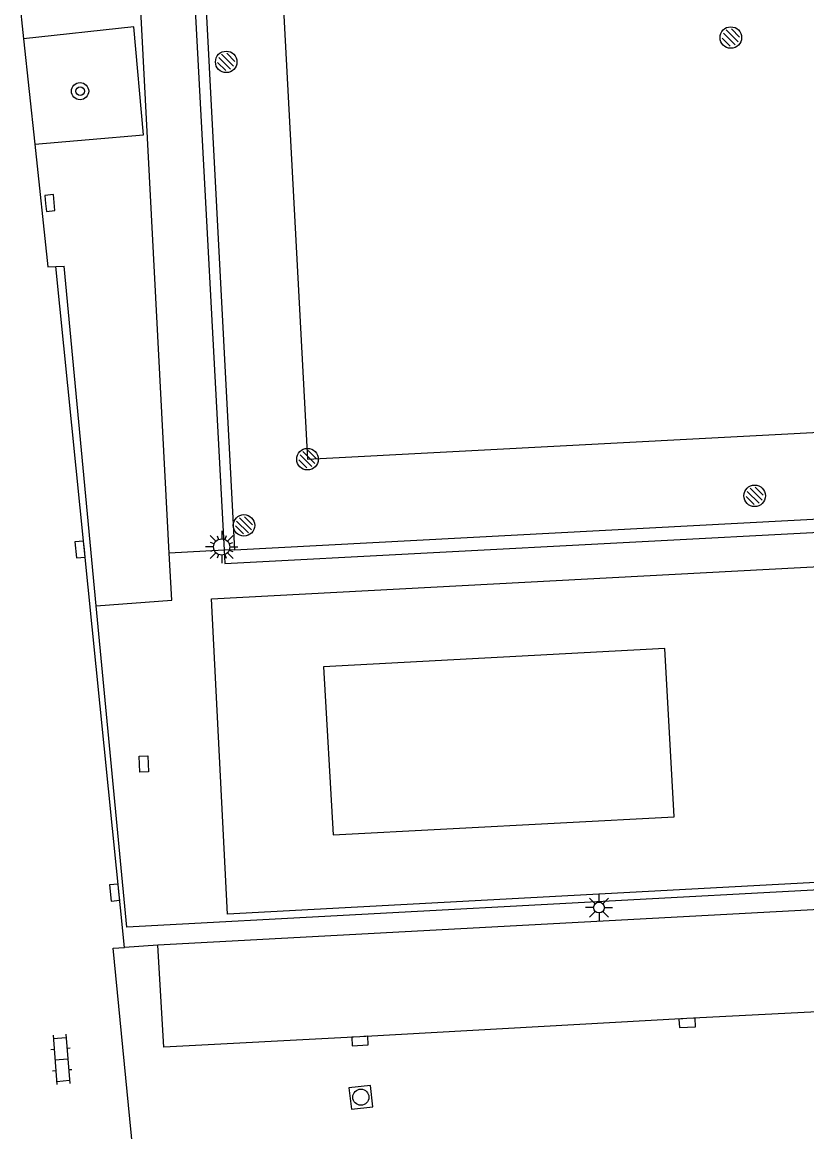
# Model space of a CAD drawing. Extents: x 131000 to 133013, y 393000 to 396501.
# Drawn here: x 132859.7 to 132896.1, y 394758.4 to 394810 of the extents above; entities that cross this region are included whole.
import ezdxf

# ---------------------------------------------------------------- set-up
doc = ezdxf.new("R2010")
doc.units = 0
for name, color, linetype in [('bs-afsc-ballenvanger', 7, 'Continuous'), ('bs-afsc-belijning', 7, 'Continuous'), ('bs-symb-cornervlag', 7, 'Continuous'), ('bs-symb-sproeier', 7, 'Continuous'), ('bs-symb-veldverlichting', 7, 'Continuous'), ('gg-afsc-hekwerk', 7, 'Continuous'), ('gg-knt-verharding', 7, 'Continuous'), ('gg-knt-verharding nz', 7, 'Continuous'), ('gt-grn-weggrens', 7, 'Continuous'), ('gt-symb-boom', 7, 'Continuous'), ('gt-symb-klinker verharding', 7, 'Continuous'), ('gt-symb-kolk', 7, 'Continuous'), ('gt-symb-kolk center center', 7, 'Continuous'), ('gt-symb-lichtmast', 7, 'Continuous'), ('gt-symb-rioolschacht', 7, 'Continuous')]:
    doc.layers.add(name, color=color, linetype=linetype)

# ---------------------------------------------------------------- blocks, each defined once
blk = doc.blocks.new('bs0-VELDV')
at = {"layer": 'bs-symb-veldverlichting'}
for p, q in [((-0.53, 0.53), (-0.265, 0.265)), ((-0.215, 0.52), (-0.144, 0.346)), ((0, 0.75), (0, 0.375)), ((0.215, 0.52), (0.144, 0.346)), ((0.265, 0.265), (0.53, 0.53)), ((-0.375, 0), (-0.75, 0)), ((-0.346, 0.144), (-0.52, 0.215)), ((0.346, 0.144), (0.52, 0.215)), ((0.375, 0), (0.75, 0)), ((-0.265, -0.265), (-0.53, -0.53)), ((-0.346, -0.144), (-0.52, -0.215)), ((-0.144, -0.346), (-0.215, -0.52)), ((0, -0.375), (0, -0.75)), ((0.144, -0.346), (0.215, -0.52)), ((0.265, -0.265), (0.53, -0.53)), ((0.346, -0.144), (0.52, -0.215))]:
    blk.add_line(p, q, dxfattribs=at)
blk.add_circle((0, 0), 0.375, dxfattribs=at)
blk = doc.blocks.new('bs0-SPROEIER')
at = {"layer": 'bs-symb-sproeier'}
for p, q in [((-0.345, 0.203), (0.203, -0.345)), ((-0.212, 0.354), (0.345, -0.203)), ((0.025, 0.399), (0.399, 0.025)), ((-0.399, -0.025), (-0.025, -0.399))]:
    blk.add_line(p, q, dxfattribs=at)
blk.add_circle((0, 0), 0.5, dxfattribs=at)
blk = doc.blocks.new('bs0-CORNVLG')
at = {"layer": 'bs-symb-cornervlag'}
for p, q in [((-0.345, 0.203), (0.203, -0.345)), ((-0.212, 0.354), (0.345, -0.203)), ((0.025, 0.399), (0.399, 0.025)), ((-0.399, -0.025), (-0.025, -0.399))]:
    blk.add_line(p, q, dxfattribs=at)
blk.add_circle((0, 0), 0.5, dxfattribs=at)
blk = doc.blocks.new('gt0-KOLK')
at = {"layer": 'gt-symb-kolk'}
blk.add_lwpolyline([(0, 0), (0.375, 0), (0.375, 0.4), (-0.375, 0.4), (-0.375, 0), (0, 0)], dxfattribs=at)
blk = doc.blocks.new('gt0-BOOM')
at = {"layer": 'gt-symb-boom'}
for radius in [0.4, 0.2]:
    blk.add_circle((0, 0), radius, dxfattribs=at)
blk = doc.blocks.new('gt0-RS')
at = {"layer": 'gt-symb-rioolschacht'}
blk.add_lwpolyline([(-0.5, -0.5), (0.5, -0.5), (0.5, 0.5), (-0.5, 0.5)], close=True, dxfattribs=at)
blk.add_circle((0, 0), 0.375, dxfattribs=at)
blk = doc.blocks.new('gt0-LMAST')
at = {"layer": 'gt-symb-lichtmast'}
for p, q in [((-0.005, 0.246), (-0.005, 0.621)), ((-0.182, 0.173), (-0.447, 0.438)), ((0.172, 0.173), (0.437, 0.438)), ((-0.255, -0.004), (-0.63, -0.004)), ((-0.182, -0.181), (-0.447, -0.446)), ((-0.005, -0.254), (-0.005, -0.629)), ((0.437, -0.446), (0.172, -0.181)), ((0.245, -0.004), (0.62, -0.004))]:
    blk.add_line(p, q, dxfattribs=at)
blk.add_circle((-0.005, -0.004), 0.25, dxfattribs=at)
blk = doc.blocks.new('gt0-KOLKCC')
at = {"layer": 'gt-symb-kolk center center'}
blk.add_lwpolyline([(-0.375, 0.2), (0.375, 0.2), (0.375, -0.2), (-0.375, -0.2)], close=True, dxfattribs=at)
blk = doc.blocks.new('gt0-KL1')
at = {"layer": 'gt-symb-klinker verharding'}
for p, q in [((-1.15, 0.3), (1.15, 0.3)), ((-1, -0.3), (-1, 0.3)), ((-0.5, 0.3), (-0.5, 0.45)), ((0, -0.3), (0, 0.3)), ((0.5, 0.3), (0.5, 0.45)), ((1, -0.3), (1, 0.3)), ((-1.15, -0.3), (1.15, -0.3)), ((-0.5, -0.45), (-0.5, -0.3)), ((0.5, -0.45), (0.5, -0.3))]:
    blk.add_line(p, q, dxfattribs=at)

msp = doc.modelspace()

# ---------------------------------------------------------------- linework, layer by layer
at = {"layer": 'bs-afsc-ballenvanger'}
msp.add_line((132869.101, 394784.794), (132938.231, 394788.469), dxfattribs=at)
at = {"layer": 'bs-afsc-belijning'}
for points in [[(132932.438, 394893.882), (132867.572, 394890.432), (132872.94, 394789.649), (132937.845, 394793.074), (132932.438, 394893.882)], [(132873.688, 394780.001), (132874.13, 394772.181), (132889.987, 394773.021), (132889.545, 394780.841), (132873.688, 394780.001)]]:
    msp.add_lwpolyline(points, dxfattribs=at)
at = {"layer": 'gg-afsc-hekwerk'}
for p, q in [((132865.425, 394853.565), (132869.068, 394785.417)), ((132866.514, 394785.281), (132864.227, 394829.159)), ((132858.788, 394818.226), (132859.745, 394809.196)), ((132859.745, 394809.196), (132860.265, 394804.296)), ((132860.265, 394804.296), (132860.869, 394798.595)), ((132860.869, 394798.595), (132861.248, 394798.61)), ((132861.248, 394798.61), (132861.626, 394798.625)), ((132863.126, 394782.825), (132861.626, 394798.625)), ((132869.101, 394784.794), (132938.231, 394788.469)), ((132869.068, 394785.417), (132869.101, 394784.794)), ((132864.544, 394767.889), (132863.126, 394782.825)), ((132942.468, 394772.096), (132864.544, 394767.889))]:
    msp.add_line(p, q, dxfattribs=at)
msp.add_lwpolyline([(132863.126, 394782.825), (132866.628, 394783.1), (132866.514, 394785.281)], dxfattribs=at)
at = {"layer": 'gg-knt-verharding'}
for p, q in [((132863.843, 394894.251), (132869.547, 394785.442)), ((132864.438, 394766.955), (132861.248, 394798.61)), ((132869.547, 394785.442), (132941.59, 394789.241)), ((132942.132, 394771.153), (132865.992, 394767.055)), ((132865.992, 394767.055), (132864.438, 394766.955))]:
    msp.add_line(p, q, dxfattribs=at)
for points in [[(132860.265, 394804.296), (132865.326, 394804.725), (132864.865, 394809.751), (132859.745, 394809.196)], [(132937.797, 394786.846), (132938.572, 394772.233), (132869.218, 394768.505), (132868.483, 394783.151), (132937.797, 394786.846)]]:
    msp.add_lwpolyline(points, dxfattribs=at)
at = {"layer": 'gg-knt-verharding nz'}
for points in [[(132942.132, 394771.153), (132942.352, 394766.424), (132905.734, 394764.427), (132890.579, 394763.641), (132875.369, 394762.799), (132866.258, 394762.317), (132865.992, 394767.055)], [(132867.714, 394730.063), (132867.713, 394730.076), (132867.577, 394730.065), (132865.215, 394753.588), (132863.902, 394766.921), (132864.438, 394766.955)]]:
    msp.add_lwpolyline(points, dxfattribs=at)
at = {"layer": 'gt-grn-weggrens'}
for p, q in [((132869.068, 394785.417), (132866.514, 394785.281)), ((132869.547, 394785.442), (132869.068, 394785.417))]:
    msp.add_line(p, q, dxfattribs=at)

# ---------------------------------------------------------------- block references
at = {"layer": 'bs-symb-cornervlag'}
msp.add_blockref('bs0-CORNVLG', (132872.94, 394789.649), dxfattribs=at)
at = {"layer": 'bs-symb-sproeier'}
for p in [(132892.616, 394809.249), (132869.163, 394808.118), (132893.724, 394787.946), (132869.988, 394786.571)]:
    msp.add_blockref('bs0-SPROEIER', p, dxfattribs=at)
at = {"layer": 'bs-symb-veldverlichting'}
msp.add_blockref('bs0-VELDV', (132868.952, 394785.567), dxfattribs=at)
at = {"layer": 'gt-symb-boom'}
msp.add_blockref('gt0-BOOM', (132862.37, 394806.757), dxfattribs=at)
at = {"layer": 'gt-symb-klinker verharding', "rotation": -85.46947943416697}
msp.add_blockref('gt0-KL1', (132861.503, 394761.747), dxfattribs=at)
at = {"layer": 'gt-symb-kolk'}
for p, rotation in [((132860.768, 394801.54), -84.6655599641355), ((132862.569, 394785.472), 95.74753172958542), ((132864.173, 394769.524), 95.893684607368), ((132890.579, 394763.641), -177.02878096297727), ((132875.369, 394762.799), -176.82688449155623)]:
    msp.add_blockref('gt0-KOLK', p, dxfattribs=dict(at, rotation=rotation))
at = {"layer": 'gt-symb-kolk center center', "rotation": 92.34898920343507}
msp.add_blockref('gt0-KOLKCC', (132865.336, 394775.477), dxfattribs=at)
at = {"layer": 'gt-symb-lichtmast'}
msp.add_blockref('gt0-LMAST', (132886.495, 394768.808), dxfattribs=at)
at = {"layer": 'gt-symb-rioolschacht', "rotation": 6.404352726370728}
msp.add_blockref('gt0-RS', (132875.422, 394759.988), dxfattribs=at)

doc.saveas('drawing.dxf')
